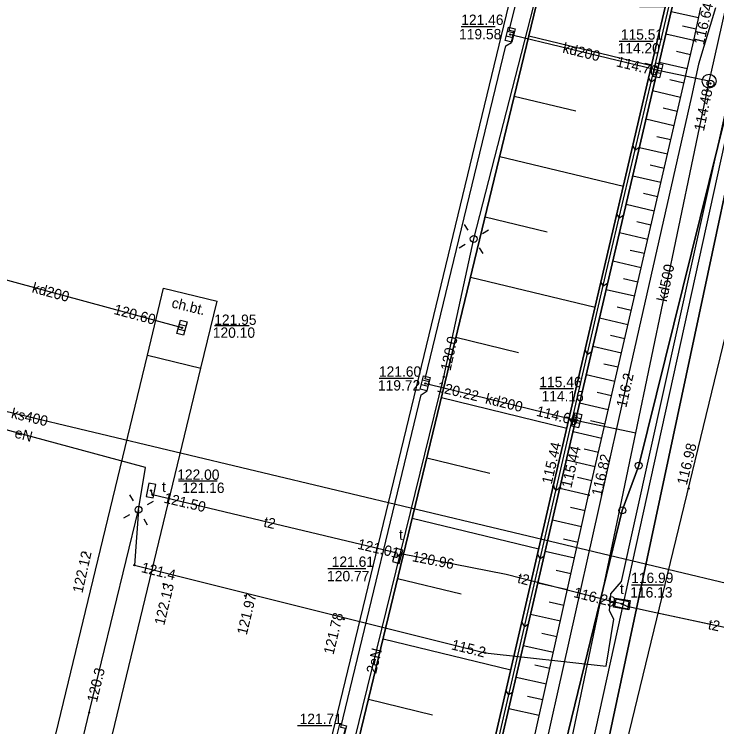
# Model space of a CAD drawing. Extents: x 6424617 to 6425697, y 5665845 to 5667190.
# Drawn here: x 6425347.9 to 6425398.9, y 5666511.4 to 5666563.1 of the extents above; entities that cross this region are included whole.
import ezdxf

# ---------------------------------------------------------------- set-up
doc = ezdxf.new("R2010")
doc.units = 0
for name, color, linetype in [('Warstwa 1', 7, 'Continuous'), ('Warstwa 10', 7, 'Continuous'), ('Warstwa 12', 7, 'Continuous'), ('Warstwa 13', 7, 'Continuous'), ('Warstwa 14', 7, 'Continuous'), ('Warstwa 15', 7, 'Continuous'), ('Warstwa 16', 7, 'Continuous'), ('Warstwa 2', 7, 'Continuous'), ('Warstwa 20', 7, 'Continuous'), ('Warstwa 21', 7, 'Continuous'), ('Warstwa 25', 7, 'Continuous'), ('Warstwa 4', 7, 'Continuous'), ('Warstwa 5', 7, 'Continuous'), ('Warstwa 6', 7, 'Continuous'), ('Warstwa 8', 7, 'Continuous'), ('Warstwa 9', 7, 'Continuous')]:
    doc.layers.add(name, color=color, linetype=linetype)

msp = doc.modelspace()

# ---------------------------------------------------------------- linework, layer by layer
at = {"layer": 'Warstwa 1'}
for p, q in [((6425390.68, 5666508.89), (6425407.73, 5666588.9)), ((6425390.68, 5666508.89), (6425407.73, 5666588.9)), ((6425393.198, 5666530.378), (6425400.851, 5666561.248)), ((6425393.198, 5666530.378), (6425400.851, 5666561.248)), ((6425392.009, 5666527.133), (6425393.198, 5666530.378)), ((6425392.009, 5666527.133), (6425393.198, 5666530.378)), ((6425381.456, 5666483.847), (6425392.009, 5666527.133)), ((6425381.456, 5666483.847), (6425392.009, 5666527.133))]:
    msp.add_line(p, q, dxfattribs=at)
at = {"layer": 'Warstwa 10'}
for centre in [(6425393.198, 5666530.378), (6425393.198, 5666530.378), (6425392.009, 5666527.133), (6425392.009, 5666527.133)]:
    msp.add_circle(centre, 0.25, dxfattribs=at)
at = {"layer": 'Warstwa 12'}
for points in [[(6425381.23, 5666546.82), (6425385.14, 5666561.96), (6425385.578, 5666563.742)], [(6425398.761, 5666563.583), (6425397.55, 5666559.5), (6425397.03, 5666557.16), (6425392.45, 5666536.96), (6425386, 5666508.09), (6425382.01, 5666490.27), (6425381.21, 5666479.99), (6425379.9, 5666475.3), (6425381.52, 5666474.89), (6425375.93, 5666454.14), (6425373.99, 5666454.38), (6425373.44, 5666451.82), (6425375.23, 5666451.4), (6425362.43, 5666401.17), (6425355.8, 5666402.66), (6425355.08, 5666402.04), (6425351.66, 5666389.66), (6425350.42, 5666384.46), (6425347.89, 5666373.29), (6425344.69, 5666359.22), (6425346.02, 5666355.28), (6425340.77, 5666330.04), (6425337.023, 5666314.31)], [(6425356.9, 5666527.18), (6425356.599, 5666523.164), (6425382.059, 5666516.809), (6425390.836, 5666515.826), (6425391.397, 5666519.246), (6425391.071, 5666519.861), (6425391.179, 5666521.093), (6425391.943, 5666521.974), (6425400.124, 5666558.836), (6425401.078, 5666563.555)], [(6425398.31, 5666558.26), (6425398.45, 5666558.84), (6425399.522, 5666563.574)], [(6425398.31, 5666558.26), (6425394.82, 5666558.99), (6425394.58, 5666559.04), (6425394.34, 5666559.1), (6425384.12, 5666561.58), (6425383.87, 5666561.64)], [(6425360.55, 5666398.71), (6425360.73, 5666399.39), (6425367.673, 5666425.616), (6425374.73, 5666452.27), (6425374.89, 5666452.85), (6425381.31, 5666476.05), (6425381.43, 5666476.64), (6425382.738, 5666483.078), (6425387.54, 5666506.72), (6425387.66, 5666507.3), (6425387.79, 5666507.89), (6425392.985, 5666532.758), (6425398.19, 5666557.67), (6425398.31, 5666558.26)], [(6425360.05, 5666540.38), (6425359.81, 5666540.45), (6425342.83, 5666545.05), (6425342.59, 5666545.12), (6425342.35, 5666545.18), (6425331.35, 5666547.86)], [(6425369.08, 5666496.17), (6425373.18, 5666512.92), (6425379.06, 5666536.81), (6425381.23, 5666546.82)], [(6425312, 5666542.74), (6425312.48, 5666542.63), (6425406.56, 5666520.19), (6425407.753, 5666519.862)], [(6425377.71, 5666536.34), (6425377.96, 5666536.28), (6425388.46, 5666533.72), (6425388.7, 5666533.67), (6425388.95, 5666533.61), (6425392.985, 5666532.758)], [(6425357.41, 5666530.25), (6425340.1, 5666534.9), (6425339.14, 5666535.23)], [(6425356.9, 5666527.18), (6425357.41, 5666530.25)], [(6425411.306, 5666515.732), (6425411.1, 5666515.828), (6425402.739, 5666517.948), (6425393.776, 5666519.841), (6425392.36, 5666520.159), (6425391.976, 5666520.348), (6425391.409, 5666520.473), (6425383.57, 5666522.481), (6425375.932, 5666523.991), (6425375.713, 5666523.826), (6425375.677, 5666524.04), (6425357.917, 5666528.254), (6425357.806, 5666528.576)], [(6425305.48, 5666314.773), (6425311.14, 5666338.26), (6425315.72, 5666356.59), (6425314.85, 5666358.59), (6425315.59, 5666360.88), (6425316.68, 5666361.57), (6425321.81, 5666382.32), (6425327.66, 5666405.82), (6425332.54, 5666426.33), (6425338.92, 5666452.89), (6425344.68, 5666476.52), (6425348.06, 5666490.52), (6425353.32, 5666512.48), (6425356.9, 5666527.18)]]:
    msp.add_lwpolyline(points, dxfattribs=at)
at = {"layer": 'Warstwa 14'}
for p, q in [((6425382.781, 5666562.195), (6425380.319, 5666562.195)), ((6425394.257, 5666561.148), (6425391.773, 5666561.148)), ((6425364.928, 5666540.511), (6425362.421, 5666540.511)), ((6425376.859, 5666536.704), (6425374.375, 5666536.704)), ((6425388.471, 5666535.945), (6425386.031, 5666535.945)), ((6425362.614, 5666529.249), (6425359.803, 5666529.249)), ((6425373.388, 5666522.892), (6425370.637, 5666522.892)), ((6425394.997, 5666521.704), (6425392.67, 5666521.704)), ((6425370.928, 5666511.516), (6425368.432, 5666511.516))]:
    msp.add_line(p, q, dxfattribs=at)
for centre in [(6425383.87, 5666561.64), (6425394.34, 5666559.1), (6425394.58, 5666559.04), (6425398.41, 5666558.09), (6425398.19, 5666557.67), (6425359.81, 5666540.45), (6425360.05, 5666540.38), (6425379.06, 5666536.81), (6425392.45, 5666536.96), (6425377.71, 5666536.34), (6425377.96, 5666536.28), (6425388.46, 5666533.72), (6425388.7, 5666533.67), (6425357.806, 5666528.576), (6425357.917, 5666528.254), (6425375.525, 5666524.076), (6425375.713, 5666523.826), (6425375.932, 5666523.991), (6425356.599, 5666523.164), (6425391.409, 5666520.473), (6425391.976, 5666520.348), (6425382.059, 5666516.809), (6425353.32, 5666512.48)]:
    msp.add_circle(centre, 0.045, dxfattribs=at)
at = {"layer": 'Warstwa 16'}
msp.add_lwpolyline([(6425391.473, 5666520.763), (6425392.581, 5666520.592), (6425392.479, 5666519.932), (6425391.371, 5666520.103)], close=True, dxfattribs=at)
msp.add_circle((6425398.31, 5666558.26), 0.5, dxfattribs=at)
at = {"layer": 'Warstwa 2'}
msp.add_lwpolyline([(6425342.431, 5666314.245), (6425342.9, 5666316.26), (6425351.432, 5666353.898), (6425342.677, 5666355.997), (6425354.705, 5666404.396), (6425364.488, 5666402.728), (6425382.828, 5666478.302), (6425401.605, 5666563.549)], dxfattribs=at)
for centre in [(6425381.23, 5666546.82), (6425356.9, 5666527.18)]:
    msp.add_circle(centre, 0.25, dxfattribs=at)
at = {"layer": 'Warstwa 20'}
for points in [[(6425326.04, 5666314.442), (6425336.507, 5666357.769), (6425337.041, 5666371.794), (6425341.788, 5666390.934), (6425346.79, 5666410.35), (6425362.358, 5666467.618), (6425366.796, 5666476.821), (6425368.004, 5666481.671), (6425368.42, 5666492.007), (6425372.53, 5666509.068), (6425385.231, 5666561.556), (6425385.761, 5666563.74)], [(6425360.227, 5666389.481), (6425357.543, 5666390.38), (6425360.324, 5666401.493), (6425360.744, 5666404.797), (6425365.513, 5666424.077), (6425372.256, 5666451.264), (6425375.698, 5666464.586), (6425378.78, 5666473.534), (6425381.389, 5666483.96), (6425380.877, 5666489.401), (6425389.561, 5666528.237), (6425397.189, 5666561.21), (6425397.717, 5666563.595)]]:
    msp.add_lwpolyline(points, dxfattribs=at)
at = {"layer": 'Warstwa 21'}
for points in [[(6425338.781, 5666314.289), (6425342.093, 5666328.629), (6425347.916, 5666354.162), (6425348.109, 5666355.419), (6425348.432, 5666366.657), (6425348.554, 5666369.545), (6425350.265, 5666377.317), (6425350.911, 5666379.876), (6425351.627, 5666381.874), (6425353.464, 5666386.247), (6425353.858, 5666388.451), (6425354.565, 5666392.214), (6425355.215, 5666394.983), (6425357.587, 5666405.034), (6425362.218, 5666424.397), (6425369.236, 5666451.879), (6425372.67, 5666465.301), (6425376.112, 5666474.212), (6425378.491, 5666484.102), (6425377.911, 5666489.644), (6425387.002, 5666528.883), (6425394.525, 5666561.078), (6425395.128, 5666563.627)], [(6425359.81, 5666387.02), (6425354.35, 5666388.333), (6425355.063, 5666392.105), (6425355.693, 5666394.875), (6425357.414, 5666402.106), (6425358.065, 5666404.925), (6425362.696, 5666424.268), (6425369.714, 5666451.75), (6425373.147, 5666465.152), (6425376.589, 5666474.063), (6425378.991, 5666484.073), (6425378.41, 5666489.615), (6425387.48, 5666528.774), (6425395.003, 5666560.949), (6425395.635, 5666563.62)]]:
    msp.add_lwpolyline(points, dxfattribs=at)
at = {"layer": 'Warstwa 25'}
for centre in [(6425397.189, 5666561.21), (6425387.002, 5666528.883), (6425387.48, 5666528.774), (6425396.83, 5666528.72), (6425389.561, 5666528.237), (6425353.044, 5666524.065), (6425358.731, 5666521.792), (6425364.641, 5666520.946), (6425371.79, 5666519.241)]:
    msp.add_circle(centre, 0.045, dxfattribs=at)
at = {"layer": 'Warstwa 4'}
for p, q in [((6425384.157, 5666561.745), (6425383.673, 5666561.873)), ((6425384.067, 5666561.407), (6425383.583, 5666561.535)), ((6425394.864, 5666559.153), (6425394.377, 5666559.268)), ((6425394.783, 5666558.812), (6425394.296, 5666558.927)), ((6425360.336, 5666540.485), (6425359.853, 5666540.613)), ((6425360.247, 5666540.147), (6425359.764, 5666540.275)), ((6425377.909, 5666536.108), (6425377.424, 5666536.233)), ((6425377.996, 5666536.447), (6425377.511, 5666536.572)), ((6425388.985, 5666533.78), (6425388.499, 5666533.9)), ((6425388.901, 5666533.44), (6425388.415, 5666533.56))]:
    msp.add_line(p, q, dxfattribs=at)
for points in [[(6425384.24, 5666562.059), (6425383.983, 5666561.093), (6425383.5, 5666561.221), (6425383.757, 5666562.187)], [(6425394.939, 5666559.469), (6425394.708, 5666558.496), (6425394.221, 5666558.611), (6425394.452, 5666559.584)], [(6425360.42, 5666540.799), (6425360.164, 5666539.833), (6425359.68, 5666539.961), (6425359.936, 5666540.927)], [(6425378.076, 5666536.762), (6425377.828, 5666535.794), (6425377.344, 5666535.918), (6425377.592, 5666536.886)], [(6425389.062, 5666534.096), (6425388.824, 5666533.125), (6425388.338, 5666533.244), (6425388.576, 5666534.215)], [(6425357.955, 5666528.037), (6425358.148, 5666529.018), (6425357.657, 5666529.115), (6425357.464, 5666528.134)], [(6425375.814, 5666523.276), (6425376.092, 5666524.237), (6425375.612, 5666524.376), (6425375.334, 5666523.415)], [(6425392.515, 5666520.497), (6425391.534, 5666520.69), (6425391.437, 5666520.199), (6425392.418, 5666520.006)], [(6425371.996, 5666511.512), (6425371.748, 5666510.544), (6425371.264, 5666510.668), (6425371.512, 5666511.636)]]:
    msp.add_lwpolyline(points, close=True, dxfattribs=at)
for points in [[(6425380.832, 5666547.455), (6425380.566, 5666547.879)], [(6425381.865, 5666547.218), (6425382.289, 5666547.484)], [(6425380.595, 5666546.422), (6425380.171, 5666546.156)], [(6425381.628, 5666546.185), (6425381.894, 5666545.761)], [(6425356.527, 5666527.83), (6425356.278, 5666528.264)], [(6425357.55, 5666527.553), (6425357.984, 5666527.802)], [(6425356.25, 5666526.807), (6425355.816, 5666526.558)], [(6425357.273, 5666526.53), (6425357.522, 5666526.096)]]:
    msp.add_lwpolyline(points, dxfattribs=at)
msp.add_circle((6425398.41, 5666558.09), 0.25, dxfattribs=at)
at = {"layer": 'Warstwa 6'}
for points in [[(6425352.06, 5666353.98), (6425364.93, 5666402.71), (6425390.68, 5666508.89), (6425407.73, 5666588.9), (6425429.67, 5666678.16), (6425441.06, 5666708.4), (6425451.88, 5666727.39), (6425465.93, 5666741.65), (6425473.47, 5666747.98), (6425474.6, 5666748.65), (6425522.252, 5666945.035)], [(6425471.236, 5666853.116), (6425454.155, 5666782.149), (6425453.13, 5666778.441), (6425450.35, 5666766.844), (6425449.817, 5666764.101), (6425447.915, 5666756.464), (6425424.332, 5666659.157), (6425420.309, 5666643.115), (6425407.267, 5666589.052), (6425400.851, 5666561.248), (6425393.198, 5666530.378), (6425392.009, 5666527.133), (6425381.456, 5666483.847), (6425377.52, 5666465.123), (6425363.818, 5666408.694), (6425353.441, 5666367.596)], [(6425353.441, 5666367.596), (6425363.818, 5666408.694), (6425377.52, 5666465.123), (6425381.456, 5666483.847), (6425392.009, 5666527.133), (6425393.198, 5666530.378), (6425400.851, 5666561.248), (6425407.267, 5666589.052), (6425348.172, 5666604.865), (6425360.791, 5666657.874), (6425420.309, 5666643.115), (6425424.332, 5666659.157), (6425447.915, 5666756.464), (6425449.817, 5666764.101), (6425450.35, 5666766.844), (6425453.13, 5666778.441), (6425454.155, 5666782.149), (6425437.407, 5666792.342), (6425392.62, 5666819.33)], [(6425386.659, 5666386.227), (6425410.054, 5666482.642), (6425433.754, 5666580.312), (6425463.303, 5666702.097), (6425474.6, 5666748.65), (6425473.47, 5666747.98), (6425465.93, 5666741.65), (6425451.88, 5666727.39), (6425441.06, 5666708.4), (6425429.67, 5666678.16), (6425407.73, 5666588.9), (6425390.68, 5666508.89), (6425364.93, 5666402.71), (6425352.06, 5666353.98)], [(6425358.14, 5666457.271), (6425364.812, 5666483.289), (6425365.217, 5666483.552), (6425365.391, 5666484.339), (6425365.062, 5666484.415), (6425371.321, 5666510.27), (6425371.736, 5666510.523), (6425371.92, 5666511.31), (6425371.581, 5666511.386), (6425377.419, 5666535.518), (6425377.854, 5666535.801), (6425378.028, 5666536.588), (6425377.699, 5666536.664), (6425383.557, 5666560.826), (6425383.962, 5666561.079), (6425384.136, 5666561.866), (6425383.808, 5666561.942), (6425384.247, 5666563.758)]]:
    msp.add_lwpolyline(points, dxfattribs=at)
at = {"layer": 'Warstwa 8'}
for p, q in [((6425377.625, 5666538.377), (6425383.772, 5666563.763)), ((6425380.18, 5666460.18), (6425405.241, 5666563.505)), ((6425357.544, 5666538.388), (6425358.712, 5666543.249)), ((6425358.712, 5666543.249), (6425362.606, 5666542.308)), ((6425361.428, 5666537.448), (6425362.606, 5666542.308)), ((6425306.044, 5666325.418), (6425357.544, 5666538.388)), ((6425363.59, 5666480.42), (6425377.625, 5666538.377)), ((6425309.895, 5666324.328), (6425361.428, 5666537.448)), ((6425402.739, 5666517.948), (6425393.776, 5666519.841))]:
    msp.add_line(p, q, dxfattribs=at)
msp.add_lwpolyline([(6425357.41, 5666530.25), (6425340.1, 5666534.9)], dxfattribs=at)
at = {"layer": 'Warstwa 9'}
for p, q in [((6425390.871, 5666544.475), (6425395.382, 5666563.624)), ((6425397.551, 5666562.846), (6425395.556, 5666563.288)), ((6425397.37, 5666562.028), (6425396.367, 5666562.253)), ((6425385.231, 5666561.556), (6425394.134, 5666559.404)), ((6425397.189, 5666561.21), (6425395.173, 5666561.667)), ((6425396.95, 5666560.18), (6425395.941, 5666560.41)), ((6425396.712, 5666559.149), (6425394.691, 5666559.616)), ((6425393.92, 5666558.49), (6425394.103, 5666558.195)), ((6425394.402, 5666558.38), (6425394.103, 5666558.195)), ((6425396.474, 5666558.118), (6425395.462, 5666558.352)), ((6425396.236, 5666557.088), (6425394.21, 5666557.557)), ((6425384.172, 5666557.182), (6425388.641, 5666556.101)), ((6425395.998, 5666556.058), (6425394.983, 5666556.293)), ((6425395.759, 5666555.028), (6425393.728, 5666555.498)), ((6425395.52, 5666553.998), (6425394.504, 5666554.233)), ((6425392.764, 5666553.543), (6425392.94, 5666553.259)), ((6425393.25, 5666553.451), (6425392.94, 5666553.259)), ((6425395.282, 5666552.967), (6425393.247, 5666553.438)), ((6425383.114, 5666552.808), (6425392.085, 5666550.637)), ((6425395.044, 5666551.936), (6425394.025, 5666552.172)), ((6425394.805, 5666550.906), (6425392.765, 5666551.378)), ((6425394.566, 5666549.875), (6425393.545, 5666550.112)), ((6425394.328, 5666548.845), (6425392.284, 5666549.318)), ((6425382.056, 5666548.434), (6425386.558, 5666547.344)), ((6425391.609, 5666548.597), (6425391.778, 5666548.324)), ((6425392.097, 5666548.521), (6425391.778, 5666548.324)), ((6425394.09, 5666547.814), (6425393.066, 5666548.051)), ((6425393.852, 5666546.784), (6425391.802, 5666547.258)), ((6425393.614, 5666545.754), (6425392.587, 5666545.991)), ((6425393.375, 5666544.724), (6425391.32, 5666545.198)), ((6425378.262, 5666489.983), (6425390.871, 5666544.475)), ((6425380.997, 5666544.06), (6425390.037, 5666541.873)), ((6425390.453, 5666543.654), (6425390.62, 5666543.387)), ((6425390.944, 5666543.59), (6425390.62, 5666543.387)), ((6425393.136, 5666543.693), (6425392.108, 5666543.931)), ((6425357.544, 5666538.388), (6425358.712, 5666543.249)), ((6425358.712, 5666543.249), (6425362.606, 5666542.308)), ((6425392.898, 5666542.663), (6425390.839, 5666543.139)), ((6425361.428, 5666537.448), (6425362.606, 5666542.308)), ((6425392.66, 5666541.632), (6425391.629, 5666541.871)), ((6425392.422, 5666540.602), (6425390.357, 5666541.079)), ((6425379.938, 5666539.686), (6425384.476, 5666538.588)), ((6425392.184, 5666539.572), (6425391.15, 5666539.81)), ((6425391.945, 5666538.541), (6425389.876, 5666539.02)), ((6425357.544, 5666538.388), (6425361.428, 5666537.448)), ((6425389.302, 5666538.727), (6425389.477, 5666538.447)), ((6425389.787, 5666538.641), (6425389.477, 5666538.447)), ((6425391.706, 5666537.511), (6425390.671, 5666537.75)), ((6425391.468, 5666536.48), (6425389.394, 5666536.96)), ((6425378.88, 5666535.312), (6425387.989, 5666533.108)), ((6425391.23, 5666535.45), (6425390.191, 5666535.69)), ((6425390.991, 5666534.419), (6425388.912, 5666534.9)), ((6425388.151, 5666533.8), (6425388.333, 5666533.507)), ((6425388.63, 5666533.692), (6425388.333, 5666533.507)), ((6425390.752, 5666533.389), (6425389.712, 5666533.63)), ((6425390.514, 5666532.359), (6425388.431, 5666532.841)), ((6425390.276, 5666531.329), (6425389.233, 5666531.57)), ((6425377.822, 5666530.938), (6425382.396, 5666529.831)), ((6425390.038, 5666530.298), (6425387.949, 5666530.781)), ((6425389.8, 5666529.268), (6425388.754, 5666529.508)), ((6425387, 5666528.873), (6425387.19, 5666528.567)), ((6425387.473, 5666528.744), (6425387.19, 5666528.567)), ((6425389.561, 5666528.237), (6425387.466, 5666528.714)), ((6425389.306, 5666527.095), (6425388.253, 5666527.332)), ((6425376.764, 5666526.564), (6425385.95, 5666524.342)), ((6425389.05, 5666525.953), (6425386.936, 5666526.426)), ((6425388.794, 5666524.81), (6425387.733, 5666525.048)), ((6425385.856, 5666523.935), (6425386.047, 5666523.627)), ((6425388.539, 5666523.668), (6425386.408, 5666524.145)), ((6425386.329, 5666523.803), (6425386.047, 5666523.627)), ((6425388.284, 5666522.526), (6425387.214, 5666522.766)), ((6425375.706, 5666522.19), (6425380.32, 5666521.074)), ((6425388.029, 5666521.384), (6425385.88, 5666521.865)), ((6425387.774, 5666520.242), (6425386.694, 5666520.483)), ((6425387.518, 5666519.099), (6425385.351, 5666519.584)), ((6425384.711, 5666518.996), (6425384.904, 5666518.688)), ((6425385.184, 5666518.862), (6425384.904, 5666518.688)), ((6425387.262, 5666517.957), (6425386.175, 5666518.2)), ((6425374.647, 5666517.816), (6425383.918, 5666515.573)), ((6425387.007, 5666516.815), (6425384.823, 5666517.304)), ((6425386.752, 5666515.672), (6425385.655, 5666515.918)), ((6425386.496, 5666514.53), (6425384.295, 5666515.023)), ((6425383.567, 5666514.058), (6425383.761, 5666513.748)), ((6425384.04, 5666513.922), (6425383.761, 5666513.748)), ((6425386.24, 5666513.388), (6425385.136, 5666513.636)), ((6425373.589, 5666513.442), (6425378.246, 5666512.316)), ((6425385.985, 5666512.246), (6425383.767, 5666512.743))]:
    msp.add_line(p, q, dxfattribs=at)
for points in [[(6425353.464, 5666386.247), (6425353.858, 5666388.451), (6425354.565, 5666392.214), (6425355.215, 5666394.983), (6425357.587, 5666405.034), (6425362.218, 5666424.397), (6425369.236, 5666451.879), (6425372.67, 5666465.301), (6425376.112, 5666474.212), (6425378.491, 5666484.102), (6425377.911, 5666489.644), (6425387.002, 5666528.883), (6425394.525, 5666561.078), (6425395.128, 5666563.627), (6425385.761, 5666563.74), (6425385.231, 5666561.556), (6425372.53, 5666509.068), (6425368.42, 5666492.007), (6425368.004, 5666481.671), (6425366.796, 5666476.821), (6425362.358, 5666467.618), (6425346.79, 5666410.35), (6425341.788, 5666390.934), (6425337.041, 5666371.794)], [(6425395.128, 5666563.627), (6425394.525, 5666561.078), (6425387.002, 5666528.883), (6425377.911, 5666489.644), (6425378.491, 5666484.102), (6425376.112, 5666474.212), (6425372.67, 5666465.301), (6425369.236, 5666451.879)], [(6425369.714, 5666451.75), (6425373.147, 5666465.152), (6425376.589, 5666474.063), (6425378.991, 5666484.073), (6425378.41, 5666489.615), (6425387.48, 5666528.774), (6425395.003, 5666560.949), (6425395.635, 5666563.62)], [(6425395.635, 5666563.62), (6425395.003, 5666560.949), (6425387.48, 5666528.774), (6425378.41, 5666489.615), (6425378.991, 5666484.073), (6425376.589, 5666474.063), (6425373.147, 5666465.152), (6425369.714, 5666451.75)], [(6425372.256, 5666451.264), (6425375.698, 5666464.586), (6425378.78, 5666473.534), (6425381.389, 5666483.96), (6425380.877, 5666489.401), (6425389.561, 5666528.237), (6425397.189, 5666561.21), (6425397.717, 5666563.595)]]:
    msp.add_lwpolyline(points, dxfattribs=at)

# ---------------------------------------------------------------- texts
at = {"layer": 'Warstwa 13'}
for s, rotation, p in [('kd200', 346.3587, (6425387.634, 5666560.341)), ('kd500', 78.1973, (6425395.237, 5666542.224)), ('kd200', 344.8404, (6425349.118, 5666542.958)), ('kd200', 346.2957, (6425382.018, 5666534.905)), ('ks400', 346.5822, (6425347.61, 5666533.845)), ('eN', 344.9664, (6425347.85, 5666532.43)), ('t2', 346.6509, (6425365.926, 5666525.968)), ('t2', 345.6311, (6425384.35, 5666521.894)), ('t2', 348.0719, (6425398.188, 5666518.526)), ('2eN', 76.1747, (6425374.138, 5666515.244))]:
    msp.add_text(s, height=0.75, rotation=rotation, dxfattribs=at).set_placement(p)
at = {"layer": 'Warstwa 14'}
for s, p in [('119.58', (6425380.161, 5666561.299)), ('114.20', (6425391.666, 5666560.274)), ('120.10', (6425362.289, 5666539.652)), ('119.72', (6425374.274, 5666535.828)), ('114.16', (6425386.146, 5666535.043)), ('121.16', (6425360.071, 5666528.4)), ('120.77', (6425370.584, 5666521.992)), ('116.13', (6425392.586, 5666520.815))]:
    msp.add_text(s, height=0.75, dxfattribs=at).set_placement(p)
for s, rotation, p in [('114.70', 346.3587, (6425391.526, 5666559.344)), ('114.48', 78.1973, (6425397.932, 5666554.6)), ('120.60', 344.8404, (6425355.056, 5666541.388)), ('120.0', 77.7676, (6425379.539, 5666537.207)), ('116.2', 77.4066, (6425392.295, 5666534.546)), ('120.22', 346.2957, (6425378.502, 5666535.763)), ('114.66', 346.2957, (6425385.719, 5666534.002)), ('121.50', 346.6509, (6425358.688, 5666527.703)), ('121.01', 346.6509, (6425372.743, 5666524.361)), ('120.96', 348.8167, (6425376.71, 5666523.455)), ('121.4', 345.9863, (6425357.048, 5666522.665)), ('116.29', 345.6311, (6425388.419, 5666520.857)), ('115.2', 345.9863, (6425379.556, 5666517.064)), ('120.3', 76.3122, (6425353.874, 5666513.171))]:
    msp.add_text(s, height=0.75, rotation=rotation, dxfattribs=at).set_placement(p)
at = {"layer": 'Warstwa 15'}
for s, p in [('121.46', (6425380.32, 5666562.341)), ('115.51', (6425391.902, 5666561.271)), ('121.95', (6425362.392, 5666540.587)), ('121.60', (6425374.344, 5666536.828)), ('115.46', (6425385.988, 5666536.07)), ('122.00', (6425359.704, 5666529.35)), ('121.61', (6425370.921, 5666523.039)), ('116.99', (6425392.651, 5666521.868)), ('121.71', (6425368.59, 5666511.641))]:
    msp.add_text(s, height=0.75, dxfattribs=at).set_placement(p)
at = {"layer": 'Warstwa 25'}
for s, rotation, p in [('116.64', 76.9769, (6425397.922, 5666560.848)), ('115.44', 76.8451, (6425386.883, 5666528.99)), ('115.44', 76.8394, (6425388.307, 5666528.716)), ('116.98', 76.3581, (6425396.688, 5666528.925)), ('116.82', 76.9769, (6425390.495, 5666528.127)), ('122.12', 77.2748, (6425352.826, 5666521.096)), ('122.13', 76.4039, (6425358.763, 5666518.76)), ('121.97', 76.4039, (6425364.752, 5666518.054)), ('121.78', 76.3867, (6425371.046, 5666516.628))]:
    msp.add_text(s, height=0.75, rotation=rotation, dxfattribs=at).set_placement(p)
at = {"layer": 'Warstwa 5'}
for p in [(6425358.597, 5666528.462), (6425375.806, 5666524.997), (6425391.837, 5666521.066)]:
    msp.add_text('t', height=0.75, dxfattribs=at).set_placement(p)
at = {"layer": 'Warstwa 9'}
msp.add_text('ch.bt.', height=0.75, rotation=346.3931, dxfattribs=at).set_placement((6425359.251, 5666541.857))

doc.saveas('drawing.dxf')
